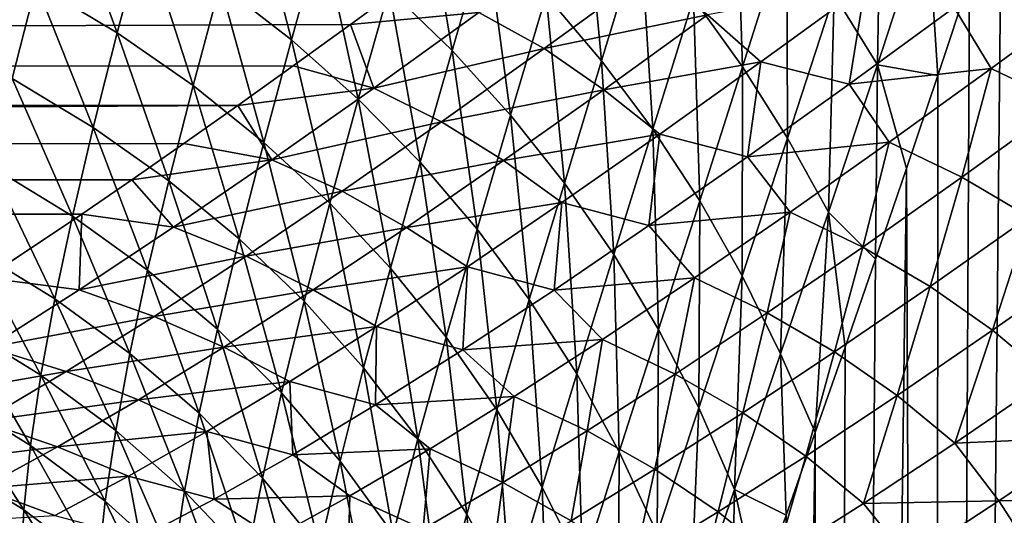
# Model space of a CAD drawing. Header units: metres. Extents: x -105 to 105, y -72 to 59.
# Tile 252 of 414: x -25.07 to -20.39, y -16.42 to -14.07. Entities that reach past the tile are written whole.
import ezdxf

# ---------------------------------------------------------------- set-up
doc = ezdxf.new("R2010")
doc.units = ezdxf.units.M
doc.layers.add('solid_509431_AD150_SW0001', color=7, linetype='CONTINUOUS')

msp = doc.modelspace()

# ---------------------------------------------------------------- linework, layer by layer
at = {"layer": 'solid_509431_AD150_SW0001'}
for points in [[(-20.252726, -12.938002, -17.150785), (-20.130138, -45.799999, -17.375534), (-20.722284, -45.799999, -16.229326)], [(-20.403784, -13.412971, -16.865349), (-20.252726, -12.938002, -17.150785), (-20.722284, -45.799999, -16.229326)], [(-21.198244, -13.947331, -15.348432), (-20.974064, -13.239539, -15.852705), (-20.992292, -14.281408, -15.690056)], [(-20.974064, -13.239539, -15.852705), (-20.756433, -13.555443, -16.197678), (-20.992292, -14.281408, -15.690056)], [(-21.864887, -13.964821, -14.216783), (-21.6651, -13.316004, -14.739438), (-21.632187, -14.289855, -14.504731)], [(-21.6651, -13.316004, -14.739438), (-21.422514, -13.62553, -15.031559), (-21.632187, -14.289855, -14.504731)], [(-22.565401, -13.950883, -13.177623), (-22.388395, -13.35543, -13.71531), (-22.301785, -14.261398, -13.411256)], [(-22.388395, -13.35543, -13.71531), (-22.116957, -13.653346, -13.953643), (-22.301785, -14.261398, -13.411256)], [(-24.113672, -13.898846, -11.387676), (-23.973881, -13.391298, -11.949348), (-23.774361, -14.162621, -11.51359)], [(-23.973881, -13.391298, -11.949348), (-23.631546, -13.648895, -12.079594), (-23.774361, -14.162621, -11.51359)], [(-23.310846, -13.922791, -12.234388), (-23.154072, -13.374557, -12.784599), (-23.011782, -14.21299, -12.413733)], [(-23.154072, -13.374557, -12.784599), (-22.849497, -13.655271, -12.968738), (-23.011782, -14.21299, -12.413733)], [(-20.554808, -13.877486, -16.569878), (-20.403784, -13.412971, -16.865349), (-20.722284, -45.799999, -16.229326)], [(-24.987148, -13.898382, -10.634425), (-24.860764, -13.424585, -11.208443), (-24.602627, -14.129299, -10.708722)], [(-24.860764, -13.424585, -11.208443), (-24.475807, -13.652833, -11.28596), (-24.602627, -14.129299, -10.708722)], [(-20.992292, -14.281408, -15.690056), (-20.756433, -13.555443, -16.197678), (-20.705221, -14.33117, -16.264681)], [(-20.756433, -13.555443, -16.197678), (-20.554808, -13.877486, -16.569878), (-20.705221, -14.33117, -16.264681)], [(-23.774361, -14.162621, -11.51359), (-23.631546, -13.648895, -12.079594), (-23.457872, -14.444158, -11.6637)], [(-23.631546, -13.648895, -12.079594), (-23.310846, -13.922791, -12.234388), (-23.457872, -14.444158, -11.6637)], [(-21.632187, -14.289855, -14.504731), (-21.422514, -13.62553, -15.031559), (-21.418852, -14.628449, -14.817488)], [(-21.422514, -13.62553, -15.031559), (-21.198244, -13.947331, -15.348432), (-21.418852, -14.628449, -14.817488)], [(-25.395699, -13.686752, -10.583808), (-24.987148, -13.898382, -10.634425), (-25.100632, -14.345382, -10.041539)], [(-24.602627, -14.129299, -10.708722), (-24.475807, -13.652833, -11.28596), (-24.242138, -14.379499, -10.806697)], [(-24.475807, -13.652833, -11.28596), (-24.113672, -13.898846, -11.387676), (-24.242138, -14.379499, -10.806697)], [(-23.011782, -14.21299, -12.413733), (-22.849497, -13.655271, -12.968738), (-22.734352, -14.519491, -12.617626)], [(-22.849497, -13.655271, -12.968738), (-22.565401, -13.950883, -13.177623), (-22.734352, -14.519491, -12.617626)], [(-22.301785, -14.261398, -13.411256), (-22.116957, -13.653346, -13.953643), (-22.058641, -14.586819, -13.669637)], [(-22.116957, -13.653346, -13.953643), (-21.864887, -13.964821, -14.216783), (-22.058641, -14.586819, -13.669637)], [(-23.213312, -13.883718, 9.370426), (-90, -13.78498, 9.515084), (-90, -14.334336, 8.665408)], [(-22.885708, -14.031735, 9.165026), (-22.574203, -14.203667, 8.952229), (-22.071669, -13.837221, 9.507554)], [(-22.071669, -13.837221, 9.507554), (-22.574203, -14.203667, 8.952229), (-21.799858, -14.044212, 9.287816)], [(-23.494198, -14.08912, 9.058654), (-23.213312, -13.883718, 9.370426), (-90, -14.334336, 8.665408)], [(-22.885708, -14.031735, 9.165026), (-23.213312, -13.883718, 9.370426), (-23.494198, -14.08912, 9.058654)], [(-20.705221, -14.33117, -16.264681), (-20.554808, -13.877486, -16.569878), (-20.722284, -45.799999, -16.229326)], [(-25.100632, -14.345382, -10.041539), (-24.987148, -13.898382, -10.634425), (-24.716368, -14.578414, -10.113042)], [(-24.987148, -13.898382, -10.634425), (-24.602627, -14.129299, -10.708722), (-24.716368, -14.578414, -10.113042)], [(-24.242138, -14.379499, -10.806697), (-24.113672, -13.898846, -11.387676), (-23.905685, -14.648978, -10.928349)], [(-24.113672, -13.898846, -11.387676), (-23.774361, -14.162621, -11.51359), (-23.905685, -14.648978, -10.928349)], [(-23.457872, -14.444158, -11.6637), (-23.310846, -13.922791, -12.234388), (-23.164209, -14.743454, -11.838007)], [(-23.310846, -13.922791, -12.234388), (-23.011782, -14.21299, -12.413733), (-23.164209, -14.743454, -11.838007)], [(-21.799858, -14.044212, 9.287816), (-21.545454, -14.266429, 9.070524), (-21.051188, -13.905499, 9.609279)], [(-21.051188, -13.905499, 9.609279), (-21.545454, -14.266429, 9.070524), (-21.126055, -14.372517, 9.063306)], [(-21.051188, -13.905499, 9.609279), (-21.126055, -14.372517, 9.063306), (-20.628151, -14.009316, 9.606461)], [(-20.628151, -14.009316, 9.606461), (-20.452309, -14.297652, 9.363848), (-19.953991, -13.930758, 9.888758)], [(-19.953991, -13.930758, 9.888758), (-20.452309, -14.297652, 9.363848), (-20.107059, -14.464845, 9.326598)], [(-22.734352, -14.519491, -12.617626), (-22.565401, -13.950883, -13.177623), (-22.478554, -14.842298, -12.84607)], [(-22.565401, -13.950883, -13.177623), (-22.301785, -14.261398, -13.411256), (-22.478554, -14.842298, -12.84607)], [(-22.058641, -14.586819, -13.669637), (-21.864887, -13.964821, -14.216783), (-21.835972, -14.927145, -13.952767)], [(-21.864887, -13.964821, -14.216783), (-21.632187, -14.289855, -14.504731), (-21.835972, -14.927145, -13.952767)], [(-21.418852, -14.628449, -14.817488), (-21.198244, -13.947331, -15.348432), (-21.224882, -14.980606, -15.155052)], [(-21.198244, -13.947331, -15.348432), (-20.992292, -14.281408, -15.690056), (-21.224882, -14.980606, -15.155052)], [(-20.628151, -14.009316, 9.606461), (-21.126055, -14.372517, 9.063306), (-20.452309, -14.297652, 9.363848)], [(-22.885708, -14.031735, 9.165026), (-23.494198, -14.08912, 9.058654), (-23.384386, -14.391335, 8.58962)], [(-22.885708, -14.031735, 9.165026), (-23.384386, -14.391335, 8.58962), (-22.574203, -14.203667, 8.952229)], [(-22.574203, -14.203667, 8.952229), (-22.291187, -14.399153, 8.730535), (-21.799858, -14.044212, 9.287816)], [(-21.799858, -14.044212, 9.287816), (-22.291187, -14.399153, 8.730535), (-21.545454, -14.266429, 9.070524)], [(-23.766413, -14.285964, 8.744926), (-23.494198, -14.08912, 9.058654), (-90, -14.334336, 8.665408)], [(-23.384386, -14.391335, 8.58962), (-23.494198, -14.08912, 9.058654), (-23.766413, -14.285964, 8.744926)], [(-24.716368, -14.578414, -10.113042), (-24.602627, -14.129299, -10.708722), (-24.35737, -14.832287, -10.207521)], [(-24.602627, -14.129299, -10.708722), (-24.242138, -14.379499, -10.806697), (-24.35737, -14.832287, -10.207521)], [(-23.905685, -14.648978, -10.928349), (-23.774361, -14.162621, -11.51359), (-23.593275, -14.93773, -11.073675)], [(-23.774361, -14.162621, -11.51359), (-23.457872, -14.444158, -11.6637), (-23.593275, -14.93773, -11.073675)], [(-23.384386, -14.391335, 8.58962), (-23.06218, -14.552067, 8.375284), (-22.574203, -14.203667, 8.952229)], [(-23.164209, -14.743454, -11.838007), (-23.011782, -14.21299, -12.413733), (-22.893373, -15.06051, -12.03651)], [(-22.574203, -14.203667, 8.952229), (-23.06218, -14.552067, 8.375284), (-22.291187, -14.399153, 8.730535)], [(-23.011782, -14.21299, -12.413733), (-22.734352, -14.519491, -12.617626), (-22.893373, -15.06051, -12.03651)], [(-24.030048, -14.474343, 8.429466), (-23.766413, -14.285964, 8.744926), (-90, -14.334336, 8.665408)], [(-23.384386, -14.391335, 8.58962), (-23.766413, -14.285964, 8.744926), (-24.030048, -14.474343, 8.429466)], [(-22.478554, -14.842298, -12.84607), (-22.301785, -14.261398, -13.411256), (-22.244389, -15.18141, -13.099065)], [(-22.301785, -14.261398, -13.411256), (-22.058641, -14.586819, -13.669637), (-22.244389, -15.18141, -13.099065)], [(-22.291187, -14.399153, 8.730535), (-22.025541, -14.609962, 8.511756), (-21.545454, -14.266429, 9.070524)], [(-21.545454, -14.266429, 9.070524), (-22.025541, -14.609962, 8.511756), (-21.60935, -14.717869, 8.50011)], [(-21.835972, -14.927145, -13.952767), (-21.632187, -14.289855, -14.504731), (-21.633776, -15.282381, -14.260647)], [(-21.632187, -14.289855, -14.504731), (-21.418852, -14.628449, -14.817488), (-21.633776, -15.282381, -14.260647)], [(-21.545454, -14.266429, 9.070524), (-21.60935, -14.717869, 8.50011), (-21.126055, -14.372517, 9.063306)], [(-21.224882, -14.980606, -15.155052), (-20.992292, -14.281408, -15.690056), (-21.001358, -15.203529, -15.62779)], [(-21.126055, -14.372517, 9.063306), (-20.9368, -14.647725, 8.819505), (-20.452309, -14.297652, 9.363848)], [(-20.992292, -14.281408, -15.690056), (-20.854296, -14.773342, -15.95043), (-21.001358, -15.203529, -15.62779)], [(-20.992292, -14.281408, -15.690056), (-20.705221, -14.33117, -16.264681), (-20.854296, -14.773342, -15.95043)], [(-20.452309, -14.297652, 9.363848), (-20.9368, -14.647725, 8.819505), (-20.592159, -14.814662, 8.778838)], [(-20.452309, -14.297652, 9.363848), (-20.592159, -14.814662, 8.778838), (-20.107059, -14.464845, 9.326598)], [(-24.030048, -14.474343, 8.429466), (-90, -14.334336, 8.665408), (-90, -14.831388, 7.784113)], [(-25.199446, -14.764691, -9.431069), (-25.100632, -14.345382, -10.041539), (-24.815306, -14.999323, -9.500229)], [(-25.100632, -14.345382, -10.041539), (-24.716368, -14.578414, -10.113042), (-24.815306, -14.999323, -9.500229)], [(-20.854296, -14.773342, -15.95043), (-20.705221, -14.33117, -16.264681), (-20.722284, -45.799999, -16.229326)], [(-24.35737, -14.832287, -10.207521), (-24.242138, -14.379499, -10.806697), (-24.023649, -15.106995, -10.324976)], [(-24.242138, -14.379499, -10.806697), (-23.905685, -14.648978, -10.928349), (-24.023649, -15.106995, -10.324976)], [(-23.384386, -14.391335, 8.58962), (-24.030048, -14.474343, 8.429466), (-23.867752, -14.731861, 7.991775)], [(-23.384386, -14.391335, 8.58962), (-23.867752, -14.731861, 7.991775), (-23.06218, -14.552067, 8.375284)], [(-23.06218, -14.552067, 8.375284), (-22.767609, -14.735721, 8.152623), (-22.291187, -14.399153, 8.730535)], [(-22.291187, -14.399153, 8.730535), (-22.767609, -14.735721, 8.152623), (-22.025541, -14.609962, 8.511756)], [(-21.126055, -14.372517, 9.063306), (-21.60935, -14.717869, 8.50011), (-20.9368, -14.647725, 8.819505)], [(-23.593275, -14.93773, -11.073675), (-23.457872, -14.444158, -11.6637), (-23.304909, -15.245749, -11.242675)], [(-23.457872, -14.444158, -11.6637), (-23.164209, -14.743454, -11.838007), (-23.304909, -15.245749, -11.242675)], [(-24.285257, -14.654372, 8.112453), (-24.030048, -14.474343, 8.429466), (-90, -14.831388, 7.784113)], [(-23.867752, -14.731861, 7.991775), (-24.030048, -14.474343, 8.429466), (-24.285257, -14.654372, 8.112453)], [(-20.107059, -14.464845, 9.326598), (-20.592159, -14.814662, 8.778838), (-20.272087, -15.002638, 8.735328)], [(-22.893373, -15.06051, -12.03651), (-22.734352, -14.519491, -12.617626), (-22.645365, -15.395322, -12.259209)], [(-22.734352, -14.519491, -12.617626), (-22.478554, -14.842298, -12.84607), (-22.645365, -15.395322, -12.259209)], [(-24.815306, -14.999323, -9.500229), (-24.716368, -14.578414, -10.113042), (-24.457687, -15.256374, -9.591468)], [(-24.716368, -14.578414, -10.113042), (-24.35737, -14.832287, -10.207521), (-24.457687, -15.256374, -9.591468)], [(-23.867752, -14.731861, 7.991775), (-23.534458, -14.881043, 7.776989), (-23.06218, -14.552067, 8.375284)], [(-23.06218, -14.552067, 8.375284), (-23.534458, -14.881043, 7.776989), (-22.767609, -14.735721, 8.152623)], [(-22.244389, -15.18141, -13.099065), (-22.058641, -14.586819, -13.669637), (-22.031851, -15.536829, -13.376611)], [(-22.058641, -14.586819, -13.669637), (-21.835972, -14.927145, -13.952767), (-22.031851, -15.536829, -13.376611)], [(-22.767609, -14.735721, 8.152623), (-22.490427, -14.934856, 7.933311), (-22.025541, -14.609962, 8.511756)], [(-22.025541, -14.609962, 8.511756), (-22.490427, -14.934856, 7.933311), (-22.076994, -15.04411, 7.917266)], [(-22.025541, -14.609962, 8.511756), (-22.076994, -15.04411, 7.917266), (-21.60935, -14.717869, 8.50011)], [(-21.633776, -15.282381, -14.260647), (-21.418852, -14.628449, -14.817488), (-21.452047, -15.652526, -14.593276)], [(-21.418852, -14.628449, -14.817488), (-21.224882, -14.980606, -15.155052), (-21.452047, -15.652526, -14.593276)], [(-24.532158, -14.826141, 7.794102), (-24.285257, -14.654372, 8.112453), (-90, -14.831388, 7.784113)], [(-23.867752, -14.731861, 7.991775), (-24.285257, -14.654372, 8.112453), (-24.532158, -14.826141, 7.794102)], [(-24.023649, -15.106995, -10.324976), (-23.905685, -14.648978, -10.928349), (-23.715206, -15.402532, -10.465404)], [(-23.905685, -14.648978, -10.928349), (-23.593275, -14.93773, -11.073675), (-23.715206, -15.402532, -10.465404)], [(-21.60935, -14.717869, 8.50011), (-21.40649, -14.979785, 8.256069), (-20.9368, -14.647725, 8.819505)], [(-20.9368, -14.647725, 8.819505), (-21.40649, -14.979785, 8.256069), (-21.062145, -15.146143, 8.212072)], [(-20.9368, -14.647725, 8.819505), (-21.062145, -15.146143, 8.212072), (-20.592159, -14.814662, 8.778838)], [(-21.60935, -14.717869, 8.50011), (-22.076994, -15.04411, 7.917266), (-21.40649, -14.979785, 8.256069)], [(-25.282318, -15.155642, -8.804746), (-25.199446, -14.764691, -9.431069), (-24.898203, -15.391438, -8.872056)], [(-25.199446, -14.764691, -9.431069), (-24.815306, -14.999323, -9.500229), (-24.898203, -15.391438, -8.872056)], [(-23.867752, -14.731861, 7.991775), (-24.532158, -14.826141, 7.794102), (-24.334566, -15.051812, 7.371768)], [(-23.867752, -14.731861, 7.991775), (-24.334566, -15.051812, 7.371768), (-23.534458, -14.881043, 7.776989)], [(-23.534458, -14.881043, 7.776989), (-23.228014, -15.052587, 7.554461), (-22.767609, -14.735721, 8.152623)], [(-23.304909, -15.245749, -11.242675), (-23.164209, -14.743454, -11.838007), (-23.040592, -15.573033, -11.435347)], [(-22.767609, -14.735721, 8.152623), (-23.228014, -15.052587, 7.554461), (-22.490427, -14.934856, 7.933311)], [(-23.164209, -14.743454, -11.838007), (-22.893373, -15.06051, -12.03651), (-23.040592, -15.573033, -11.435347)], [(-20.854296, -14.773342, -15.95043), (-20.722284, -45.799999, -16.229326), (-21.249229, -45.799999, -15.051719)], [(-21.001358, -15.203529, -15.62779), (-20.854296, -14.773342, -15.95043), (-21.249229, -45.799999, -15.051719)], [(-20.592159, -14.814662, 8.778838), (-21.062145, -15.146143, 8.212072), (-20.741909, -15.333247, 8.165598)], [(-20.592159, -14.814662, 8.778838), (-20.741909, -15.333247, 8.165598), (-20.272087, -15.002638, 8.735328)], [(-24.770832, -14.989745, 7.474626), (-24.532158, -14.826141, 7.794102), (-90, -14.831388, 7.784113)], [(-24.770832, -14.989745, 7.474626), (-90, -14.831388, 7.784113), (-90, -15.274323, 6.874414)], [(-24.334566, -15.051812, 7.371768), (-24.532158, -14.826141, 7.794102), (-24.770832, -14.989745, 7.474626)], [(-24.457687, -15.256374, -9.591468), (-24.35737, -14.832287, -10.207521), (-24.126593, -15.535847, -9.704788)], [(-24.35737, -14.832287, -10.207521), (-24.023649, -15.106995, -10.324976), (-24.126593, -15.535847, -9.704788)], [(-22.645365, -15.395322, -12.259209), (-22.478554, -14.842298, -12.84607), (-22.420187, -15.74789, -12.506102)], [(-22.478554, -14.842298, -12.84607), (-22.244389, -15.18141, -13.099065), (-22.420187, -15.74789, -12.506102)], [(-24.334566, -15.051812, 7.371768), (-23.989834, -15.189158, 7.157754), (-23.534458, -14.881043, 7.776989)], [(-23.534458, -14.881043, 7.776989), (-23.989834, -15.189158, 7.157754), (-23.228014, -15.052587, 7.554461)], [(-23.715206, -15.402532, -10.465404), (-23.593275, -14.93773, -11.073675), (-23.432047, -15.718891, -10.628802)], [(-23.593275, -14.93773, -11.073675), (-23.304909, -15.245749, -11.242675), (-23.432047, -15.718891, -10.628802)], [(-23.228014, -15.052587, 7.554461), (-22.939034, -15.239835, 7.335674), (-22.490427, -14.934856, 7.933311)], [(-22.490427, -14.934856, 7.933311), (-22.939034, -15.239835, 7.335674), (-22.527905, -15.349954, 7.315323)], [(-22.490427, -14.934856, 7.933311), (-22.527905, -15.349954, 7.315323), (-22.076994, -15.04411, 7.917266)], [(-22.031851, -15.536829, -13.376611), (-21.835972, -14.927145, -13.952767), (-21.840944, -15.908556, -13.678708)], [(-21.835972, -14.927145, -13.952767), (-21.633776, -15.282381, -14.260647), (-21.840944, -15.908556, -13.678708)], [(-25.224043, -15.29285, 6.8331), (-24.770832, -14.989745, 7.474626), (-90, -15.274323, 6.874414)], [(-24.783525, -15.349616, 6.730025), (-24.770832, -14.989745, 7.474626), (-25.224043, -15.29285, 6.8331)], [(-24.898203, -15.391438, -8.872056), (-24.815306, -14.999323, -9.500229), (-24.541859, -15.65124, -8.960338)], [(-24.815306, -14.999323, -9.500229), (-24.457687, -15.256374, -9.591468), (-24.541859, -15.65124, -8.960338)], [(-24.334566, -15.051812, 7.371768), (-24.770832, -14.989745, 7.474626), (-24.783525, -15.349616, 6.730025)], [(-22.076994, -15.04411, 7.917266), (-21.860371, -15.292617, 7.674017), (-21.40649, -14.979785, 8.256069)], [(-21.40649, -14.979785, 8.256069), (-21.860371, -15.292617, 7.674017), (-21.515999, -15.458063, 7.62682)], [(-21.40649, -14.979785, 8.256069), (-21.515999, -15.458063, 7.62682), (-21.062145, -15.146143, 8.212072)], [(-21.452047, -15.652526, -14.593276), (-21.224882, -14.980606, -15.155052), (-21.287266, -16.026642, -14.959322)], [(-21.224882, -14.980606, -15.155052), (-21.145908, -15.621462, -15.297129), (-21.287266, -16.026642, -14.959322)], [(-21.224882, -14.980606, -15.155052), (-21.001358, -15.203529, -15.62779), (-21.145908, -15.621462, -15.297129)], [(-20.272087, -15.002638, 8.735328), (-20.741909, -15.333247, 8.165598), (-20.44548, -15.54074, 8.116455)], [(-20.272087, -15.002638, 8.735328), (-20.44548, -15.54074, 8.116455), (-19.976295, -15.211308, 8.688739)], [(-24.334566, -15.051812, 7.371768), (-24.783525, -15.349616, 6.730025), (-23.989834, -15.189158, 7.157754)], [(-23.989834, -15.189158, 7.157754), (-23.671238, -15.348384, 6.936578), (-23.228014, -15.052587, 7.554461)], [(-23.228014, -15.052587, 7.554461), (-23.671238, -15.348384, 6.936578), (-22.939034, -15.239835, 7.335674)], [(-22.076994, -15.04411, 7.917266), (-22.527905, -15.349954, 7.315323), (-21.860371, -15.292617, 7.674017)], [(-23.040592, -15.573033, -11.435347), (-22.893373, -15.06051, -12.03651), (-22.800327, -15.919576, -11.65169)], [(-22.893373, -15.06051, -12.03651), (-22.645365, -15.395322, -12.259209), (-22.800327, -15.919576, -11.65169)], [(-24.126593, -15.535847, -9.704788), (-24.023649, -15.106995, -10.324976), (-23.822021, -15.837737, -9.840187)], [(-24.023649, -15.106995, -10.324976), (-23.715206, -15.402532, -10.465404), (-23.822021, -15.837737, -9.840187)], [(-21.062145, -15.146143, 8.212072), (-21.515999, -15.458063, 7.62682), (-21.195328, -15.644017, 7.577501)], [(-21.062145, -15.146143, 8.212072), (-21.195328, -15.644017, 7.577501), (-20.741909, -15.333247, 8.165598)], [(-25.348619, -15.517847, -8.164874), (-25.282318, -15.155642, -8.804746), (-24.964455, -15.754526, -8.23091)], [(-25.282318, -15.155642, -8.804746), (-24.898203, -15.391438, -8.872056), (-24.964455, -15.754526, -8.23091)], [(-24.783525, -15.349616, 6.730025), (-24.427057, -15.474925, 6.518134), (-23.989834, -15.189158, 7.157754)], [(-23.989834, -15.189158, 7.157754), (-24.427057, -15.474925, 6.518134), (-23.671238, -15.348384, 6.936578)], [(-22.420187, -15.74789, -12.506102), (-22.244389, -15.18141, -13.099065), (-22.217838, -16.118212, -12.77719)], [(-22.244389, -15.18141, -13.099065), (-22.031851, -15.536829, -13.376611), (-22.217838, -16.118212, -12.77719)], [(-23.671238, -15.348384, 6.936578), (-23.370249, -15.523599, 6.719478), (-22.939034, -15.239835, 7.335674)], [(-22.939034, -15.239835, 7.335674), (-23.370249, -15.523599, 6.719478), (-22.96096, -15.634099, 6.694996)], [(-22.939034, -15.239835, 7.335674), (-22.96096, -15.634099, 6.694996), (-22.527905, -15.349954, 7.315323)], [(-21.145908, -15.621462, -15.297129), (-21.001358, -15.203529, -15.62779), (-21.249229, -45.799999, -15.051719)], [(-19.976295, -15.211308, 8.688739), (-20.44548, -15.54074, 8.116455), (-20.173639, -15.769045, 8.063159)], [(-24.541859, -15.65124, -8.960338), (-24.457687, -15.256374, -9.591468), (-24.213278, -15.935057, -9.069592)], [(-24.457687, -15.256374, -9.591468), (-24.126593, -15.535847, -9.704788), (-24.213278, -15.935057, -9.069592)], [(-23.432047, -15.718891, -10.628802), (-23.304909, -15.245749, -11.242675), (-23.174177, -16.056068, -10.815171)], [(-23.304909, -15.245749, -11.242675), (-23.040592, -15.573033, -11.435347), (-23.174177, -16.056068, -10.815171)], [(-21.840944, -15.908556, -13.678708), (-21.633776, -15.282381, -14.260647), (-21.671665, -16.296593, -14.005357)], [(-21.633776, -15.282381, -14.260647), (-21.452047, -15.652526, -14.593276), (-21.671665, -16.296593, -14.005357)], [(-24.783525, -15.349616, 6.730025), (-25.224043, -15.29285, 6.8331), (-25.213284, -15.623641, 6.06712)], [(-22.527905, -15.349954, 7.315323), (-22.297405, -15.584999, 7.073981), (-21.860371, -15.292617, 7.674017)], [(-21.860371, -15.292617, 7.674017), (-22.297405, -15.584999, 7.073981), (-21.952682, -15.749198, 7.023767)], [(-21.860371, -15.292617, 7.674017), (-21.952682, -15.749198, 7.023767), (-21.515999, -15.458063, 7.62682)], [(-20.741909, -15.333247, 8.165598), (-21.195328, -15.644017, 7.577501), (-20.898045, -15.850114, 7.525918)], [(-20.741909, -15.333247, 8.165598), (-20.898045, -15.850114, 7.525918), (-20.44548, -15.54074, 8.116455)], [(-24.783525, -15.349616, 6.730025), (-25.213284, -15.623641, 6.06712), (-24.427057, -15.474925, 6.518134)], [(-24.427057, -15.474925, 6.518134), (-24.096092, -15.62171, 6.299649), (-23.671238, -15.348384, 6.936578)], [(-23.671238, -15.348384, 6.936578), (-24.096092, -15.62171, 6.299649), (-23.370249, -15.523599, 6.719478)], [(-22.527905, -15.349954, 7.315323), (-22.96096, -15.634099, 6.694996), (-22.297405, -15.584999, 7.073981)], [(-24.964455, -15.754526, -8.23091), (-24.898203, -15.391438, -8.872056), (-24.609262, -16.016779, -8.316566)], [(-24.898203, -15.391438, -8.872056), (-24.541859, -15.65124, -8.960338), (-24.609262, -16.016779, -8.316566)], [(-23.822021, -15.837737, -9.840187), (-23.715206, -15.402532, -10.465404), (-23.543978, -16.162043, -9.997665)], [(-23.715206, -15.402532, -10.465404), (-23.432047, -15.718891, -10.628802), (-23.543978, -16.162043, -9.997665)], [(-22.800327, -15.919576, -11.65169), (-22.645365, -15.395322, -12.259209), (-22.58412, -16.285374, -11.891703)], [(-22.645365, -15.395322, -12.259209), (-22.420187, -15.74789, -12.506102), (-22.58412, -16.285374, -11.891703)], [(-25.213284, -15.623641, 6.06712), (-24.844854, -15.736814, 5.858832), (-24.427057, -15.474925, 6.518134)], [(-24.427057, -15.474925, 6.518134), (-24.844854, -15.736814, 5.858832), (-24.096092, -15.62171, 6.299649)], [(-21.515999, -15.458063, 7.62682), (-21.952682, -15.749198, 7.023767), (-21.631306, -15.933724, 6.971768)], [(-21.515999, -15.458063, 7.62682), (-21.631306, -15.933724, 6.971768), (-21.195328, -15.644017, 7.577501)], [(-25.398062, -15.851124, -7.513972), (-25.348619, -15.517847, -8.164874), (-25.013784, -16.088579, -7.57939)], [(-25.348619, -15.517847, -8.164874), (-24.964455, -15.754526, -8.23091), (-25.013784, -16.088579, -7.57939)], [(-24.213278, -15.935057, -9.069592), (-24.126593, -15.535847, -9.704788), (-23.912458, -16.242891, -9.199821)], [(-24.126593, -15.535847, -9.704788), (-23.822021, -15.837737, -9.840187), (-23.912458, -16.242891, -9.199821)], [(-24.096092, -15.62171, 6.299649), (-23.782948, -15.784833, 6.085499), (-23.370249, -15.523599, 6.719478)], [(-23.370249, -15.523599, 6.719478), (-23.782948, -15.784833, 6.085499), (-23.375042, -15.895243, 6.05715)], [(-23.370249, -15.523599, 6.719478), (-23.375042, -15.895243, 6.05715), (-22.96096, -15.634099, 6.694996)], [(-22.217838, -16.118212, -12.77719), (-22.031851, -15.536829, -13.376611), (-22.038321, -16.506289, -13.072474)], [(-22.031851, -15.536829, -13.376611), (-21.840944, -15.908556, -13.678708), (-22.038321, -16.506289, -13.072474)], [(-20.44548, -15.54074, 8.116455), (-20.898045, -15.850114, 7.525918), (-20.624832, -16.076687, 7.470652)], [(-20.44548, -15.54074, 8.116455), (-20.624832, -16.076687, 7.470652), (-20.173639, -15.769045, 8.063159)], [(-23.174177, -16.056068, -10.815171), (-23.040592, -15.573033, -11.435347), (-22.941599, -16.414061, -11.024509)], [(-23.040592, -15.573033, -11.435347), (-22.800327, -15.919576, -11.65169), (-22.941599, -16.414061, -11.024509)], [(-22.96096, -15.634099, 6.694996), (-22.716539, -15.855712, 6.456756), (-22.297405, -15.584999, 7.073981)], [(-22.297405, -15.584999, 7.073981), (-22.716539, -15.855712, 6.456756), (-22.371153, -16.018339, 6.403769)], [(-22.297405, -15.584999, 7.073981), (-22.371153, -16.018339, 6.403769), (-21.952682, -15.749198, 7.023767)], [(-25.213284, -15.623641, 6.06712), (-25.622459, -15.872203, 5.38379), (-24.844854, -15.736814, 5.858832)], [(-24.844854, -15.736814, 5.858832), (-24.501387, -15.87114, 5.644485), (-24.096092, -15.62171, 6.299649)], [(-24.609262, -16.016779, -8.316566), (-24.541859, -15.65124, -8.960338), (-24.283033, -16.304617, -8.421844)], [(-24.541859, -15.65124, -8.960338), (-24.213278, -15.935057, -9.069592), (-24.283033, -16.304617, -8.421844)], [(-24.096092, -15.62171, 6.299649), (-24.501387, -15.87114, 5.644485), (-23.782948, -15.784833, 6.085499)], [(-22.96096, -15.634099, 6.694996), (-23.375042, -15.895243, 6.05715), (-22.716539, -15.855712, 6.456756)], [(-21.671665, -16.296593, -14.005357), (-21.452047, -15.652526, -14.593276), (-21.424974, -16.41894, -14.614836)], [(-21.195328, -15.644017, 7.577501), (-21.631306, -15.933724, 6.971768), (-21.332956, -16.138206, 6.91789)], [(-21.452047, -15.652526, -14.593276), (-21.287266, -16.026642, -14.959322), (-21.424974, -16.41894, -14.614836)], [(-21.195328, -15.644017, 7.577501), (-21.332956, -16.138206, 6.91789), (-20.898045, -15.850114, 7.525918)], [(-21.287266, -16.026642, -14.959322), (-21.145908, -15.621462, -15.297129), (-21.249229, -45.799999, -15.051719)], [(-25.622459, -15.872203, 5.38379), (-25.241957, -15.973264, 5.180696), (-24.844854, -15.736814, 5.858832)], [(-24.844854, -15.736814, 5.858832), (-25.241957, -15.973264, 5.180696), (-24.501387, -15.87114, 5.644485)], [(-25.013784, -16.088579, -7.57939), (-24.964455, -15.754526, -8.23091), (-24.659594, -16.35313, -7.662807)], [(-24.964455, -15.754526, -8.23091), (-24.609262, -16.016779, -8.316566), (-24.659594, -16.35313, -7.662807)], [(-23.543978, -16.162043, -9.997665), (-23.432047, -15.718891, -10.628802), (-23.292463, -16.508762, -10.177222)], [(-23.432047, -15.718891, -10.628802), (-23.174177, -16.056068, -10.815171), (-23.292463, -16.508762, -10.177222)], [(-22.58412, -16.285374, -11.891703), (-22.420187, -15.74789, -12.506102), (-22.391973, -16.670422, -12.155384)], [(-22.420187, -15.74789, -12.506102), (-22.217838, -16.118212, -12.77719), (-22.391973, -16.670422, -12.155384)], [(-21.952682, -15.749198, 7.023767), (-22.371153, -16.018339, 6.403769), (-22.048815, -16.201164, 6.349304)], [(-21.952682, -15.749198, 7.023767), (-22.048815, -16.201164, 6.349304), (-21.631306, -15.933724, 6.971768)], [(-24.501387, -15.87114, 5.644485), (-24.176018, -16.022207, 5.434644), (-23.782948, -15.784833, 6.085499)], [(-23.782948, -15.784833, 6.085499), (-24.176018, -16.022207, 5.434644), (-23.769045, -16.132076, 5.402792)], [(-23.782948, -15.784833, 6.085499), (-23.769045, -16.132076, 5.402792), (-23.375042, -15.895243, 6.05715)], [(-20.173639, -15.769045, 8.063159), (-20.624832, -16.076687, 7.470652), (-19.969734, -16.047934, 7.949716)], [(-23.912458, -16.242891, -9.199821), (-23.822021, -15.837737, -9.840187), (-23.639393, -16.574751, -9.351025)], [(-23.822021, -15.837737, -9.840187), (-23.543978, -16.162043, -9.997665), (-23.639393, -16.574751, -9.351025)], [(-20.898045, -15.850114, 7.525918), (-21.332956, -16.138206, 6.91789), (-21.058224, -16.362896, 6.860789)], [(-20.898045, -15.850114, 7.525918), (-21.058224, -16.362896, 6.860789), (-20.624832, -16.076687, 7.470652)], [(-25.430037, -16.155279, -6.854063), (-25.398062, -15.851124, -7.513972), (-25.04563, -16.393528, -6.919547)], [(-25.398062, -15.851124, -7.513972), (-25.013784, -16.088579, -7.57939), (-25.04563, -16.393528, -6.919547)], [(-25.241957, -15.973264, 5.180696), (-24.885958, -16.09523, 4.972035), (-24.501387, -15.87114, 5.644485)], [(-24.501387, -15.87114, 5.644485), (-24.885958, -16.09523, 4.972035), (-24.176018, -16.022207, 5.434644)], [(-23.375042, -15.895243, 6.05715), (-23.769045, -16.132076, 5.402792), (-23.116726, -16.103539, 5.823282)], [(-23.375042, -15.895243, 6.05715), (-23.116726, -16.103539, 5.823282), (-22.716539, -15.855712, 6.456756)], [(-22.716539, -15.855712, 6.456756), (-23.116726, -16.103539, 5.823282), (-22.770382, -16.264288, 5.767835)], [(-22.716539, -15.855712, 6.456756), (-22.770382, -16.264288, 5.767835), (-22.371153, -16.018339, 6.403769)], [(-24.283033, -16.304617, -8.421844), (-24.213278, -15.935057, -9.069592), (-23.985758, -16.618053, -8.546749)], [(-24.213278, -15.935057, -9.069592), (-23.912458, -16.242891, -9.199821), (-23.985758, -16.618053, -8.546749)], [(-22.941599, -16.414061, -11.024509), (-22.800327, -15.919576, -11.65169), (-22.734316, -16.792858, -11.256814)], [(-22.800327, -15.919576, -11.65169), (-22.58412, -16.285374, -11.891703), (-22.734316, -16.792858, -11.256814)], [(-21.631306, -15.933724, 6.971768), (-22.048815, -16.201164, 6.349304), (-21.749199, -16.40382, 6.293317)], [(-22.038321, -16.506289, -13.072474), (-21.840944, -15.908556, -13.678708), (-21.881636, -16.912117, -13.391951)], [(-21.840944, -15.908556, -13.678708), (-21.671665, -16.296593, -14.005357), (-21.881636, -16.912117, -13.391951)], [(-21.631306, -15.933724, 6.971768), (-21.749199, -16.40382, 6.293317), (-21.332956, -16.138206, 6.91789)], [(-25.241957, -15.973264, 5.180696), (-25.617121, -16.182697, 4.484735), (-24.885958, -16.09523, 4.972035)], [(-24.885958, -16.09523, 4.972035), (-24.548393, -16.234392, 4.76794), (-24.176018, -16.022207, 5.434644)], [(-24.659594, -16.35313, -7.662807), (-24.609262, -16.016779, -8.316566), (-24.335484, -16.644783, -7.764226)], [(-24.609262, -16.016779, -8.316566), (-24.283033, -16.304617, -8.421844), (-24.335484, -16.644783, -7.764226)], [(-24.176018, -16.022207, 5.434644), (-24.548393, -16.234392, 4.76794), (-24.141911, -16.343296, 4.733042)], [(-24.176018, -16.022207, 5.434644), (-24.141911, -16.343296, 4.733042), (-23.769045, -16.132076, 5.402792)], [(-22.371153, -16.018339, 6.403769), (-22.770382, -16.264288, 5.767835), (-22.44684, -16.44516, 5.711174)], [(-22.371153, -16.018339, 6.403769), (-22.44684, -16.44516, 5.711174), (-22.048815, -16.201164, 6.349304)], [(-21.287266, -16.026642, -14.959322), (-21.249229, -45.799999, -15.051719), (-21.709316, -45.799999, -13.846418)], [(-21.424974, -16.41894, -14.614836), (-21.287266, -16.026642, -14.959322), (-21.709316, -45.799999, -13.846418)], [(-23.292463, -16.508762, -10.177222), (-23.174177, -16.056068, -10.815171), (-23.067478, -16.877893, -10.378857)], [(-23.174177, -16.056068, -10.815171), (-22.941599, -16.414061, -11.024509), (-23.067478, -16.877893, -10.378857)], [(-20.624832, -16.076687, 7.470652), (-21.058224, -16.362896, 6.860789), (-20.415171, -16.350039, 7.357086)], [(-20.624832, -16.076687, 7.470652), (-20.415171, -16.350039, 7.357086), (-19.969734, -16.047934, 7.949716)], [(-19.787619, -16.345337, 7.833826), (-19.969734, -16.047934, 7.949716), (-20.415171, -16.350039, 7.357086)], [(-25.617121, -16.182697, 4.484735), (-25.24869, -16.292543, 4.283383), (-24.885958, -16.09523, 4.972035)], [(-24.885958, -16.09523, 4.972035), (-25.24869, -16.292543, 4.283383), (-24.548393, -16.234392, 4.76794)], [(-25.04563, -16.393528, -6.919547), (-25.013784, -16.088579, -7.57939), (-24.692301, -16.660316, -7.001132)], [(-25.013784, -16.088579, -7.57939), (-24.659594, -16.35313, -7.662807), (-24.692301, -16.660316, -7.001132)], [(-23.769045, -16.132076, 5.402792), (-23.496952, -16.327274, 5.174625), (-23.116726, -16.103539, 5.823282)], [(-23.116726, -16.103539, 5.823282), (-23.496952, -16.327274, 5.174625), (-23.14937, -16.485863, 5.117102)], [(-23.116726, -16.103539, 5.823282), (-23.14937, -16.485863, 5.117102), (-22.770382, -16.264288, 5.767835)], [(-22.391973, -16.670422, -12.155384), (-22.217838, -16.118212, -12.77719), (-22.223888, -17.074718, -12.442734)], [(-22.217838, -16.118212, -12.77719), (-22.038321, -16.506289, -13.072474), (-22.223888, -17.074718, -12.442734)], [(-25.442984, -16.429911, -6.185981), (-25.430037, -16.155279, -6.854063), (-25.058537, -16.668962, -6.252135)], [(-25.430037, -16.155279, -6.854063), (-25.04563, -16.393528, -6.919547), (-25.058537, -16.668962, -6.252135)], [(-23.769045, -16.132076, 5.402792), (-24.141911, -16.343296, 4.733042), (-23.496952, -16.327274, 5.174625)], [(-23.639393, -16.574751, -9.351025), (-23.543978, -16.162043, -9.997665), (-23.394079, -16.930637, -9.523206)], [(-23.543978, -16.162043, -9.997665), (-23.292463, -16.508762, -10.177222), (-23.394079, -16.930637, -9.523206)], [(-21.332956, -16.138206, 6.91789), (-21.749199, -16.40382, 6.293317), (-21.472809, -16.626484, 6.234548)], [(-21.332956, -16.138206, 6.91789), (-21.472809, -16.626484, 6.234548), (-21.058224, -16.362896, 6.860789)], [(-22.048815, -16.201164, 6.349304), (-22.44684, -16.44516, 5.711174), (-22.145775, -16.64579, 5.653309)], [(-22.048815, -16.201164, 6.349304), (-22.145775, -16.64579, 5.653309), (-21.749199, -16.40382, 6.293317)], [(-25.24869, -16.292543, 4.283383), (-24.899069, -16.420073, 4.086534), (-24.548393, -16.234392, 4.76794)], [(-24.548393, -16.234392, 4.76794), (-24.899069, -16.420073, 4.086534), (-24.492662, -16.527618, 4.049137)], [(-24.548393, -16.234392, 4.76794), (-24.492662, -16.527618, 4.049137), (-24.141911, -16.343296, 4.733042)], [(-23.985758, -16.618053, -8.546749), (-23.912458, -16.242891, -9.199821), (-23.717426, -16.957098, -8.691284)], [(-23.912458, -16.242891, -9.199821), (-23.639393, -16.574751, -9.351025), (-23.717426, -16.957098, -8.691284)], [(-22.770382, -16.264288, 5.767835), (-23.14937, -16.485863, 5.117102), (-22.8244, -16.664545, 5.058576)], [(-22.770382, -16.264288, 5.767835), (-22.8244, -16.664545, 5.058576), (-22.44684, -16.44516, 5.711174)], [(-25.24869, -16.292543, 4.283383), (-25.588516, -16.461691, 3.579785), (-24.899069, -16.420073, 4.086534)], [(-24.335484, -16.644783, -7.764226), (-24.283033, -16.304617, -8.421844), (-24.041443, -16.963551, -7.88365)], [(-24.283033, -16.304617, -8.421844), (-23.985758, -16.618053, -8.546749), (-24.041443, -16.963551, -7.88365)], [(-22.734316, -16.792858, -11.256814), (-22.58412, -16.285374, -11.891703), (-22.552336, -17.192461, -11.512084)], [(-22.58412, -16.285374, -11.891703), (-22.391973, -16.670422, -12.155384), (-22.552336, -17.192461, -11.512084)], [(-21.881636, -16.912117, -13.391951), (-21.671665, -16.296593, -14.005357), (-21.687664, -17.164268, -13.908018)], [(-21.671665, -16.296593, -14.005357), (-21.558609, -16.798201, -14.264136), (-21.687664, -17.164268, -13.908018)], [(-21.671665, -16.296593, -14.005357), (-21.424974, -16.41894, -14.614836), (-21.558609, -16.798201, -14.264136)], [(-24.692301, -16.660316, -7.001132), (-24.659594, -16.35313, -7.662807), (-24.370052, -16.955635, -7.098819)], [(-24.659594, -16.35313, -7.662807), (-24.335484, -16.644783, -7.764226), (-24.370052, -16.955635, -7.098819)], [(-24.141911, -16.343296, 4.733042), (-24.492662, -16.527618, 4.049137), (-23.856251, -16.525717, 4.511954)], [(-24.141911, -16.343296, 4.733042), (-23.856251, -16.525717, 4.511954), (-23.496952, -16.327274, 5.174625)], [(-23.496952, -16.327274, 5.174625), (-23.856251, -16.525717, 4.511954), (-23.507166, -16.681892, 4.452809)], [(-23.496952, -16.327274, 5.174625), (-23.507166, -16.681892, 4.452809), (-23.14937, -16.485863, 5.117102)], [(-21.058224, -16.362896, 6.860789), (-21.472809, -16.626484, 6.234548), (-20.842815, -16.630739, 6.747483)], [(-21.058224, -16.362896, 6.860789), (-20.842815, -16.630739, 6.747483), (-20.415171, -16.350039, 7.357086)], [(-20.226973, -16.641748, 7.241582), (-20.415171, -16.350039, 7.357086), (-20.842815, -16.630739, 6.747483)], [(-19.787619, -16.345337, 7.833826), (-20.415171, -16.350039, 7.357086), (-20.226973, -16.641748, 7.241582)], [(-25.058537, -16.668962, -6.252135), (-25.04563, -16.393528, -6.919547), (-24.706024, -16.937883, -6.332244)], [(-25.04563, -16.393528, -6.919547), (-24.692301, -16.660316, -7.001132), (-24.706024, -16.937883, -6.332244)], [(-21.749199, -16.40382, 6.293317), (-22.145775, -16.64579, 5.653309), (-21.867613, -16.866291, 5.593067)], [(-21.749199, -16.40382, 6.293317), (-21.867613, -16.866291, 5.593067), (-21.472809, -16.626484, 6.234548)], [(-23.067478, -16.877893, -10.378857), (-22.941599, -16.414061, -11.024509), (-22.869024, -17.269436, -10.602569)], [(-22.941599, -16.414061, -11.024509), (-22.734316, -16.792858, -11.256814), (-22.869024, -17.269436, -10.602569)], [(-21.558609, -16.798201, -14.264136), (-21.424974, -16.41894, -14.614836), (-21.709316, -45.799999, -13.846418)]]:
    msp.add_3dface(points, dxfattribs=at)

doc.saveas('drawing.dxf')
